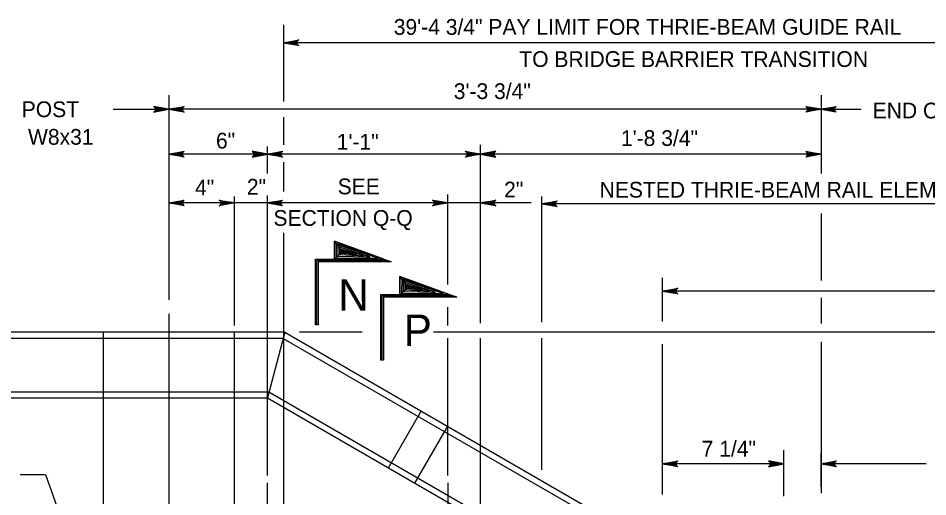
# Model space of a CAD drawing. Extents: x 632007860 to 635435983, y 295418622 to 297794622.
# Drawn here: x 633844963 to 634021018, y 295665908 to 295758488 of the extents above; entities that cross this region are included whole.
import ezdxf

# ---------------------------------------------------------------- set-up
doc = ezdxf.new("R2010")
doc.units = 0
for name, color, linetype in [('8', 7, 'Continuous'), ('S-DETL-DIMS', 7, 'Continuous'), ('S-DETL-T120', 7, 'Continuous'), ('S-DETL-T240', 7, 'Continuous'), ('S-STEL', 7, 'Continuous')]:
    doc.layers.add(name, color=color, linetype=linetype)

msp = doc.modelspace()

# ---------------------------------------------------------------- linework, layer by layer
at = {"layer": '8'}
for p, q in [((633874141, 295701322), (633874141, 295628919)), ((633893181, 295668605), (633893181, 295637533)), ((633928103, 295668605), (633928103, 295637533))]:
    msp.add_line(p, q, dxfattribs=at)
at = {"layer": 'S-DETL-DIMS'}
for p, q in [((633896300, 295757195), (633896300, 295742365)), ((634066858, 295753743), (633896300, 295753743)), ((633874141, 295743592), (633874141, 295704026)), ((634000348, 295743592), (634000348, 295728416)), ((633863342, 295740873), (633874141, 295740873)), ((634000348, 295740873), (633874141, 295740873)), ((634000348, 295740873), (634008129, 295740873)), ((633896300, 295739358), (633896300, 295734024)), ((633893187, 295728425), (633893187, 295733684)), ((633934466, 295714354), (633934466, 295734005)), ((634000348, 295732183), (633874141, 295732183)), ((633896300, 295730666), (633896300, 295724959)), ((633886838, 295699041), (633886838, 295724026)), ((633893187, 295670027), (633893187, 295724219)), ((633928103, 295714084), (633928103, 295724411)), ((633946329, 295714084), (633946329, 295724026)), ((633928103, 295722754), (633874141, 295722754)), ((633944262, 295722754), (633928103, 295722754)), ((634060314, 295722580), (633946329, 295722580)), ((634000348, 295720730), (634000348, 295707779)), ((633896300, 295716957), (633896300, 295651212)), ((633928103, 295706947), (633928103, 295714084)), ((633934466, 295699520), (633934466, 295714610)), ((633946329, 295699685), (633946329, 295714279)), ((633969689, 295699827), (633969689, 295708236)), ((634088543, 295705697), (633969689, 295705697)), ((634000348, 295704387), (634000348, 295699425)), ((633928103, 295699051), (633928103, 295702577)), ((633911568, 295697741), (633899418, 295697741)), ((634028634, 295697741), (633925374, 295697741)), ((633928103, 295670027), (633928103, 295696574)), ((633934466, 295658386), (633934466, 295696574)), ((633946329, 295671107), (633946329, 295696574)), ((634000348, 295695862), (634000348, 295666630)), ((633969689, 295666351), (633969689, 295695451)), ((633993132, 295666011), (633993132, 295674922)), ((634000348, 295667923), (634000348, 295674262)), ((633993132, 295672286), (633969689, 295672286)), ((634020688, 295672286), (634000348, 295672286)), ((633845357, 295670211), (633850277, 295670211)), ((633850277, 295670211), (633859553, 295643777))]:
    msp.add_line(p, q, dxfattribs=at)
for points in [[(633896300, 295753743), (633899259, 295754298), (633899145, 295754219), (633899031, 295754140), (633898972, 295754041), (633898914, 295753942), (633898897, 295753843), (633898880, 295753743), (633898897, 295753644), (633898914, 295753545), (633898972, 295753446), (633899031, 295753346), (633899145, 295753267), (633899259, 295753188), (633896300, 295753743), (633899145, 295753267), (633899031, 295753346), (633896300, 295753743), (633898972, 295753446), (633898914, 295753545), (633896300, 295753743), (633898897, 295753644), (633898880, 295753743), (633896300, 295753743), (633898897, 295753843), (633898914, 295753942), (633896300, 295753743), (633898972, 295754041), (633899031, 295754140), (633896300, 295753743), (633899145, 295754219)], [(633874141, 295740873), (633871182, 295741428), (633871296, 295741349), (633871410, 295741270), (633871469, 295741170), (633871527, 295741071), (633871544, 295740972), (633871561, 295740873), (633871544, 295740773), (633871527, 295740674), (633871469, 295740575), (633871410, 295740476), (633871296, 295740397), (633871182, 295740318), (633874141, 295740873), (633871296, 295740397), (633871410, 295740476), (633874141, 295740873), (633871469, 295740575), (633871527, 295740674), (633874141, 295740873), (633871544, 295740773), (633871561, 295740873), (633874141, 295740873), (633871544, 295740972), (633871527, 295741071), (633874141, 295740873), (633871469, 295741170), (633871410, 295741270), (633874141, 295740873), (633871296, 295741349)], [(633874141, 295740873), (633877100, 295741428), (633876986, 295741349), (633876872, 295741270), (633876814, 295741170), (633876755, 295741071), (633876738, 295740972), (633876721, 295740873), (633876738, 295740773), (633876755, 295740674), (633876814, 295740575), (633876872, 295740476), (633876986, 295740397), (633877100, 295740318), (633874141, 295740873), (633876986, 295740397), (633876872, 295740476), (633874141, 295740873), (633876814, 295740575), (633876755, 295740674), (633874141, 295740873), (633876738, 295740773), (633876721, 295740873), (633874141, 295740873), (633876738, 295740972), (633876755, 295741071), (633874141, 295740873), (633876814, 295741170), (633876872, 295741270), (633874141, 295740873), (633876986, 295741349)], [(634000348, 295740873), (633997388, 295740318), (633997502, 295740397), (633997616, 295740476), (633997675, 295740575), (633997734, 295740674), (633997751, 295740773), (633997768, 295740873), (633997751, 295740972), (633997734, 295741071), (633997675, 295741170), (633997616, 295741270), (633997502, 295741349), (633997388, 295741428), (634000348, 295740873), (633997502, 295741349), (633997616, 295741270), (634000348, 295740873), (633997675, 295741170), (633997734, 295741071), (634000348, 295740873), (633997751, 295740972), (633997768, 295740873), (634000348, 295740873), (633997751, 295740773), (633997734, 295740674), (634000348, 295740873), (633997675, 295740575), (633997616, 295740476), (634000348, 295740873), (633997502, 295740397)], [(634000348, 295740873), (634003307, 295741428), (634003193, 295741349), (634003079, 295741270), (634003020, 295741170), (634002961, 295741071), (634002944, 295740972), (634002927, 295740873), (634002944, 295740773), (634002961, 295740674), (634003020, 295740575), (634003079, 295740476), (634003193, 295740397), (634003307, 295740318), (634000348, 295740873), (634003193, 295740397), (634003079, 295740476), (634000348, 295740873), (634003020, 295740575), (634002961, 295740674), (634000348, 295740873), (634002944, 295740773), (634002927, 295740873), (634000348, 295740873), (634002944, 295740972), (634002961, 295741071), (634000348, 295740873), (634003020, 295741170), (634003079, 295741270), (634000348, 295740873), (634003193, 295741349)], [(633874141, 295732183), (633877100, 295732738), (633876986, 295732659), (633876872, 295732580), (633876814, 295732481), (633876755, 295732381), (633876738, 295732282), (633876721, 295732183), (633876738, 295732084), (633876755, 295731985), (633876814, 295731885), (633876872, 295731786), (633876986, 295731707), (633877100, 295731628), (633874141, 295732183), (633876986, 295731707), (633876872, 295731786), (633874141, 295732183), (633876814, 295731885), (633876755, 295731985), (633874141, 295732183), (633876738, 295732084), (633876721, 295732183), (633874141, 295732183), (633876738, 295732282), (633876755, 295732381), (633874141, 295732183), (633876814, 295732481), (633876872, 295732580), (633874141, 295732183), (633876986, 295732659)], [(633893187, 295732183), (633890228, 295732738), (633890342, 295732659), (633890456, 295732580), (633890515, 295732481), (633890573, 295732381), (633890590, 295732282), (633890607, 295732183), (633890590, 295732084), (633890573, 295731985), (633890515, 295731885), (633890456, 295731786), (633890342, 295731707), (633890228, 295731628), (633893187, 295732183), (633890342, 295731707), (633890456, 295731786), (633893187, 295732183), (633890515, 295731885), (633890573, 295731985), (633893187, 295732183), (633890590, 295732084), (633890607, 295732183), (633893187, 295732183), (633890590, 295732282), (633890573, 295732381), (633893187, 295732183), (633890515, 295732481), (633890456, 295732580), (633893187, 295732183), (633890342, 295732659)], [(633893187, 295732183), (633896146, 295732738), (633896032, 295732659), (633895918, 295732580), (633895860, 295732481), (633895801, 295732381), (633895784, 295732282), (633895767, 295732183), (633895784, 295732084), (633895801, 295731985), (633895860, 295731885), (633895918, 295731786), (633896032, 295731707), (633896146, 295731628), (633893187, 295732183), (633896032, 295731707), (633895918, 295731786), (633893187, 295732183), (633895860, 295731885), (633895801, 295731985), (633893187, 295732183), (633895784, 295732084), (633895767, 295732183), (633893187, 295732183), (633895784, 295732282), (633895801, 295732381), (633893187, 295732183), (633895860, 295732481), (633895918, 295732580), (633893187, 295732183), (633896032, 295732659)], [(633934466, 295732183), (633931507, 295731628), (633931621, 295731707), (633931735, 295731786), (633931794, 295731885), (633931852, 295731985), (633931869, 295732084), (633931886, 295732183), (633931869, 295732282), (633931852, 295732381), (633931794, 295732481), (633931735, 295732580), (633931621, 295732659), (633931507, 295732738), (633934466, 295732183), (633931621, 295732659), (633931735, 295732580), (633934466, 295732183), (633931794, 295732481), (633931852, 295732381), (633934466, 295732183), (633931869, 295732282), (633931886, 295732183), (633934466, 295732183), (633931869, 295732084), (633931852, 295731985), (633934466, 295732183), (633931794, 295731885), (633931735, 295731786), (633934466, 295732183), (633931621, 295731707)], [(633934466, 295732183), (633937425, 295731628), (633937311, 295731707), (633937197, 295731786), (633937139, 295731885), (633937080, 295731985), (633937063, 295732084), (633937046, 295732183), (633937063, 295732282), (633937080, 295732381), (633937139, 295732481), (633937197, 295732580), (633937311, 295732659), (633937425, 295732738), (633934466, 295732183), (633937311, 295732659), (633937197, 295732580), (633934466, 295732183), (633937139, 295732481), (633937080, 295732381), (633934466, 295732183), (633937063, 295732282), (633937046, 295732183), (633934466, 295732183), (633937063, 295732084), (633937080, 295731985), (633934466, 295732183), (633937139, 295731885), (633937197, 295731786), (633934466, 295732183), (633937311, 295731707)], [(634000348, 295732183), (633997388, 295731628), (633997616, 295731786), (633997734, 295731985), (633997768, 295732183), (633997734, 295732381), (633997616, 295732580), (633997388, 295732738), (634000348, 295732183), (633997616, 295732580), (633997734, 295732381), (634000348, 295732183), (633997768, 295732183), (633997734, 295731985), (634000348, 295732183), (633997616, 295731786)], [(633874141, 295722754), (633877100, 295723309), (633876872, 295723151), (633876755, 295722952), (633876721, 295722754), (633876755, 295722555), (633876872, 295722357), (633877100, 295722199), (633874141, 295722754), (633876872, 295722357), (633876755, 295722555), (633874141, 295722754), (633876721, 295722754), (633876755, 295722952), (633874141, 295722754), (633876872, 295723151)], [(633886838, 295722754), (633883879, 295722199), (633884107, 295722357), (633884225, 295722555), (633884259, 295722754), (633884225, 295722952), (633884107, 295723151), (633883879, 295723309), (633886838, 295722754), (633884107, 295723151), (633884225, 295722952), (633886838, 295722754), (633884259, 295722754), (633884225, 295722555), (633886838, 295722754), (633884107, 295722357)], [(633893187, 295722754), (633896146, 295723309), (633896032, 295723230), (633895918, 295723151), (633895860, 295723051), (633895801, 295722952), (633895784, 295722853), (633895767, 295722754), (633895784, 295722655), (633895801, 295722555), (633895860, 295722456), (633895918, 295722357), (633896032, 295722278), (633896146, 295722199), (633893187, 295722754), (633896032, 295722278), (633895918, 295722357), (633893187, 295722754), (633895860, 295722456), (633895801, 295722555), (633893187, 295722754), (633895784, 295722655), (633895767, 295722754), (633893187, 295722754), (633895784, 295722853), (633895801, 295722952), (633893187, 295722754), (633895860, 295723051), (633895918, 295723151), (633893187, 295722754), (633896032, 295723230)], [(633928103, 295722754), (633925144, 295722199), (633925258, 295722278), (633925372, 295722357), (633925431, 295722456), (633925490, 295722555), (633925507, 295722655), (633925524, 295722754), (633925507, 295722853), (633925490, 295722952), (633925431, 295723051), (633925372, 295723151), (633925258, 295723230), (633925144, 295723309), (633928103, 295722754), (633925258, 295723230), (633925372, 295723151), (633928103, 295722754), (633925431, 295723051), (633925490, 295722952), (633928103, 295722754), (633925507, 295722853), (633925524, 295722754), (633928103, 295722754), (633925507, 295722655), (633925490, 295722555), (633928103, 295722754), (633925431, 295722456), (633925372, 295722357), (633928103, 295722754), (633925258, 295722278)], [(633934466, 295722754), (633937425, 295723309), (633937311, 295723230), (633937197, 295723151), (633937139, 295723051), (633937080, 295722952), (633937063, 295722853), (633937046, 295722754), (633937063, 295722655), (633937080, 295722555), (633937139, 295722456), (633937197, 295722357), (633937311, 295722278), (633937425, 295722199), (633934466, 295722754), (633937311, 295722278), (633937197, 295722357), (633934466, 295722754), (633937139, 295722456), (633937080, 295722555), (633934466, 295722754), (633937063, 295722655), (633937046, 295722754), (633934466, 295722754), (633937063, 295722853), (633937080, 295722952), (633934466, 295722754), (633937139, 295723051), (633937197, 295723151), (633934466, 295722754), (633937311, 295723230)], [(633946329, 295722580), (633949289, 295723135), (633949175, 295723056), (633949061, 295722977), (633949002, 295722878), (633948943, 295722779), (633948926, 295722679), (633948909, 295722580), (633948926, 295722481), (633948943, 295722382), (633949002, 295722282), (633949061, 295722183), (633949175, 295722104), (633949289, 295722025), (633946329, 295722580), (633949175, 295722104), (633949061, 295722183), (633946329, 295722580), (633949002, 295722282), (633948943, 295722382), (633946329, 295722580), (633948926, 295722481), (633948909, 295722580), (633946329, 295722580), (633948926, 295722679), (633948943, 295722779), (633946329, 295722580), (633949002, 295722878), (633949061, 295722977), (633946329, 295722580), (633949175, 295723056)], [(633902758, 295699191), (633902758, 295711626), (633916449, 295711626), (633917176, 295711361), (633903023, 295711361), (633903023, 295699191), (633902493, 295699191), (633902493, 295711891), (633915723, 295711891), (633906198, 295715357), (633906198, 295711891), (633917176, 295711361), (633906538, 295714932), (633906516, 295712145), (633914647, 295712053), (633906825, 295714565), (633906825, 295712443), (633913018, 295712351), (633907123, 295714186), (633907135, 295712764), (633911940, 295712523), (633907410, 295713785), (633907422, 295713028), (633910518, 295712776), (633907662, 295713521), (633907697, 295713200), (633909383, 295713005), (633907669, 295713363), (633906198, 295715357), (633906198, 295711891), (633907697, 295713200), (633917176, 295711361)], [(633915415, 295692359), (633915415, 295704795), (633929106, 295704795), (633929833, 295704530), (633915679, 295704530), (633915679, 295692359), (633915150, 295692359), (633915150, 295705059), (633928379, 295705059), (633918854, 295708526), (633918854, 295705059), (633929833, 295704530), (633919195, 295708101), (633919172, 295705314), (633927304, 295705222), (633919482, 295707734), (633919482, 295705612), (633925675, 295705520), (633919780, 295707355), (633919792, 295705933), (633924597, 295705692), (633920067, 295706954), (633920078, 295706197), (633923175, 295705944), (633920319, 295706690), (633920354, 295706369), (633922040, 295706174), (633920326, 295706532), (633918854, 295708526), (633918854, 295705059), (633920354, 295706369), (633929833, 295704530)], [(633969689, 295705697), (633972648, 295706252), (633972534, 295706173), (633972420, 295706094), (633972361, 295705995), (633972302, 295705896), (633972285, 295705796), (633972268, 295705697), (633972285, 295705598), (633972302, 295705499), (633972361, 295705400), (633972420, 295705300), (633972534, 295705221), (633972648, 295705142), (633969689, 295705697), (633972534, 295705221), (633972420, 295705300), (633969689, 295705697), (633972361, 295705400), (633972302, 295705499), (633969689, 295705697), (633972285, 295705598), (633972268, 295705697), (633969689, 295705697), (633972285, 295705796), (633972302, 295705896), (633969689, 295705697), (633972361, 295705995), (633972420, 295706094), (633969689, 295705697), (633972534, 295706173)], [(633969689, 295672286), (633972648, 295672841), (633972534, 295672762), (633972420, 295672683), (633972361, 295672584), (633972302, 295672485), (633972285, 295672386), (633972268, 295672286), (633972285, 295672187), (633972302, 295672088), (633972361, 295671989), (633972420, 295671890), (633972534, 295671811), (633972648, 295671732), (633969689, 295672286), (633972534, 295671811), (633972420, 295671890), (633969689, 295672286), (633972361, 295671989), (633972302, 295672088), (633969689, 295672286), (633972285, 295672187), (633972268, 295672286), (633969689, 295672286), (633972285, 295672386), (633972302, 295672485), (633969689, 295672286), (633972361, 295672584), (633972420, 295672683), (633969689, 295672286), (633972534, 295672762)], [(633993132, 295672286), (633990172, 295672841), (633990286, 295672762), (633990400, 295672683), (633990459, 295672584), (633990518, 295672485), (633990535, 295672386), (633990552, 295672286), (633990535, 295672187), (633990518, 295672088), (633990459, 295671989), (633990400, 295671890), (633990286, 295671811), (633990172, 295671732), (633993132, 295672286), (633990286, 295671811), (633990400, 295671890), (633993132, 295672286), (633990459, 295671989), (633990518, 295672088), (633993132, 295672286), (633990535, 295672187), (633990552, 295672286), (633993132, 295672286), (633990535, 295672386), (633990518, 295672485), (633993132, 295672286), (633990459, 295672584), (633990400, 295672683), (633993132, 295672286), (633990286, 295672762)], [(634000348, 295672286), (634003307, 295672841), (634003193, 295672762), (634003079, 295672683), (634003020, 295672584), (634002961, 295672485), (634002944, 295672386), (634002927, 295672286), (634002944, 295672187), (634002961, 295672088), (634003020, 295671989), (634003079, 295671890), (634003193, 295671811), (634003307, 295671732), (634000348, 295672286), (634003193, 295671811), (634003079, 295671890), (634000348, 295672286), (634003020, 295671989), (634002961, 295672088), (634000348, 295672286), (634002944, 295672187), (634002927, 295672286), (634000348, 295672286), (634002944, 295672386), (634002961, 295672485), (634000348, 295672286), (634003020, 295672584), (634003079, 295672683), (634000348, 295672286), (634003193, 295672762)]]:
    msp.add_lwpolyline(points, dxfattribs=at)
for points in [[(633903023, 295699191), (633902493, 295699191), (633902493, 295711891), (633906198, 295711891), (633906198, 295715357), (633917176, 295711361), (633903023, 295711361)], [(633915679, 295692359), (633915150, 295692359), (633915150, 295705059), (633918854, 295705059), (633918854, 295708526), (633929833, 295704530), (633915679, 295704530)]]:
    msp.add_lwpolyline(points, close=True, dxfattribs=at)
at = {"layer": 'S-STEL'}
for p, q in [((633896587, 295697741), (633781252, 295697741)), ((633861444, 295685043), (633861444, 295697741)), ((633886838, 295685043), (633886838, 295697741)), ((633896587, 295697741), (633893187, 295685043)), ((633896587, 295697741), (633999549, 295638295)), ((633896271, 295696560), (633781252, 295696560)), ((633896271, 295696560), (633998959, 295637273)), ((633781252, 295686224), (633893504, 295686224)), ((633893504, 295686224), (633993792, 295628323)), ((633781252, 295685043), (633893187, 295685043)), ((633861444, 295656474), (633861444, 295685043)), ((633886838, 295656474), (633886838, 295685043)), ((633893187, 295685043), (633975599, 295637463)), ((633918840, 295675336), (633922978, 295682504)), ((633921757, 295668548), (633928105, 295679544)), ((633916630, 295671509), (633918840, 295675336))]:
    msp.add_line(p, q, dxfattribs=at)

# ---------------------------------------------------------------- texts
at = {"layer": 'S-DETL-T120'}
for s, height, p in [('39\'-4 3/4" PAY LIMIT FOR THRIE-BEAM GUIDE RAIL', 3048.01, (633917655, 295755278)), ('TO BRIDGE BARRIER TRANSITION', 3048.01, (633941955, 295749058)), ('3\'-3 3/4"', 3048, (633929269, 295742848)), ('  POST ', 3048, (633843384, 295739342)), ('END OF BARRIER WALL', 3048.01, (634010352, 295739103)), ('W8x31', 3048, (633846864, 295734008)), ('6"', 3048, (633883245, 295733281)), ('1\'-8 3/4"', 3048, (633961624, 295733775)), ('1\'-1"', 3048, (633906614, 295733057)), ('2"', 3048, (633889228, 295724352)), ('SEE', 3048, (633906800, 295724417)), ('4"', 3048, (633879192, 295724218)), ('2"', 3048, (633939012, 295723816)), ('NESTED THRIE-BEAM RAIL ELEMENTS', 3048.07, (633957497, 295723780)), ('SECTION Q-Q', 3048.01, (633894368, 295718321)), ('7 1/4"', 3048, (633977248, 295673690))]:
    msp.add_text(s, height=height, dxfattribs=at).set_placement(p)
at = {"layer": 'S-DETL-T240'}
for s, p in [('N', (633906932, 295701904)), ('P', (633919589, 295695072))]:
    msp.add_text(s, height=6096, dxfattribs=at).set_placement(p)

doc.saveas('drawing.dxf')
